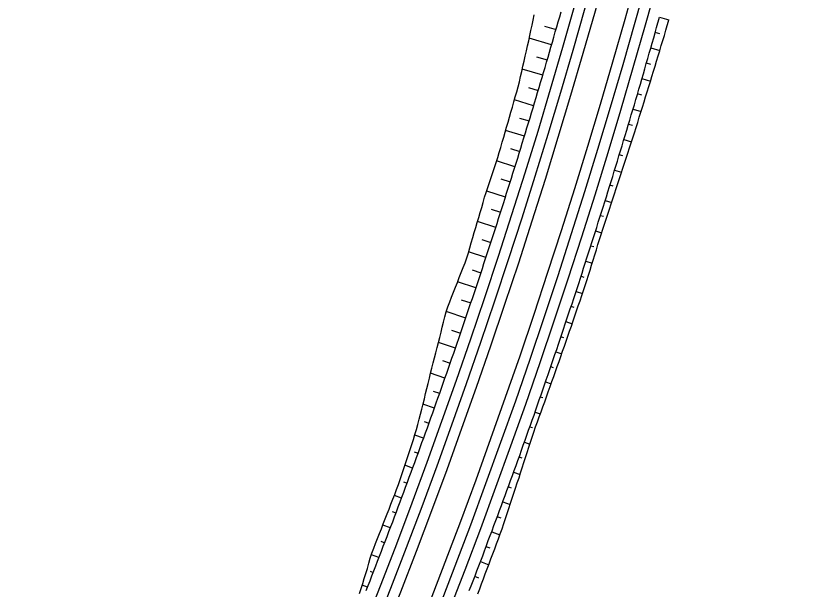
# Model space of a CAD drawing. Extents: x 6503541 to 6503743, y 5888004 to 5888145.
# Drawn here: x 6503586.566 to 6503588.34, y 5888036.292 to 5888037.589 of the extents above; entities that cross this region are included whole.
import ezdxf

# ---------------------------------------------------------------- set-up
doc = ezdxf.new("R2010")
doc.units = 0
doc.layers.add('12', color=7, linetype='Continuous')

msp = doc.modelspace()

# ---------------------------------------------------------------- linework, layer by layer
at = {"layer": '12'}
for p, q in [((6503588.0215, 5888037.5852), (6503588.0429, 5888037.5792)), ((6503587.7613, 5888037.5654), (6503587.7878, 5888037.5578)), ((6503588.0222, 5888037.5476), (6503588.0118, 5888037.5505)), ((6503587.7778, 5888037.5232), (6503587.7272, 5888037.5379)), ((6503588.0019, 5888037.5159), (6503588.0222, 5888037.5101)), ((6503587.7436, 5888037.4957), (6503587.7677, 5888037.4887)), ((6503588.0019, 5888037.4785), (6503587.992, 5888037.4813)), ((6503587.7576, 5888037.4541), (6503587.7115, 5888037.4677)), ((6503587.982, 5888037.4467), (6503588.0012, 5888037.4411)), ((6503587.7253, 5888037.4262), (6503587.7474, 5888037.4196)), ((6503587.9813, 5888037.4094), (6503587.9719, 5888037.4122)), ((6503587.7371, 5888037.3851), (6503587.6936, 5888037.3982)), ((6503587.9617, 5888037.3776), (6503587.98, 5888037.3722)), ((6503587.7052, 5888037.3572), (6503587.7267, 5888037.3507)), ((6503587.9605, 5888037.3404), (6503587.9515, 5888037.3431)), ((6503587.7162, 5888037.3162), (6503587.6738, 5888037.3292)), ((6503587.9411, 5888037.3087), (6503587.9584, 5888037.3034)), ((6503587.6847, 5888037.2883), (6503587.7056, 5888037.2818)), ((6503587.9389, 5888037.2717), (6503587.9307, 5888037.2742)), ((6503587.6949, 5888037.2474), (6503587.6534, 5888037.2604)), ((6503587.9202, 5888037.2398), (6503587.936, 5888037.2349)), ((6503587.6632, 5888037.2197), (6503587.6842, 5888037.2131)), ((6503587.9172, 5888037.203), (6503587.9095, 5888037.2054)), ((6503587.6733, 5888037.1787), (6503587.6309, 5888037.1922)), ((6503587.8989, 5888037.171), (6503587.9136, 5888037.1664)), ((6503587.6414, 5888037.1512), (6503587.6624, 5888037.1444)), ((6503587.6514, 5888037.1102), (6503587.6103, 5888037.1234)), ((6503587.8951, 5888037.1344), (6503587.8881, 5888037.1366)), ((6503587.8772, 5888037.1023), (6503587.8908, 5888037.098)), ((6503587.6203, 5888037.0824), (6503587.6403, 5888037.0759)), ((6503587.6291, 5888037.0417), (6503587.59, 5888037.0545)), ((6503587.8732, 5888037.0658), (6503587.8663, 5888037.068)), ((6503587.8552, 5888037.0338), (6503587.8696, 5888037.0291)), ((6503587.5981, 5888037.014), (6503587.6179, 5888037.0075)), ((6503587.8514, 5888036.9971), (6503587.8441, 5888036.9995)), ((6503587.6065, 5888036.9733), (6503587.5651, 5888036.9871)), ((6503587.8329, 5888036.9653), (6503587.8473, 5888036.9606)), ((6503587.5736, 5888036.9464), (6503587.5951, 5888036.9392)), ((6503587.8287, 5888036.9288), (6503587.8216, 5888036.9311)), ((6503587.5835, 5888036.9051), (6503587.5394, 5888036.9201)), ((6503587.8102, 5888036.897), (6503587.8242, 5888036.8923)), ((6503587.5513, 5888036.8781), (6503587.5719, 5888036.871)), ((6503587.8056, 5888036.8605), (6503587.7988, 5888036.8628)), ((6503587.5602, 5888036.837), (6503587.522, 5888036.8502)), ((6503587.7872, 5888036.8287), (6503587.8005, 5888036.8242)), ((6503587.5308, 5888036.8091), (6503587.5484, 5888036.803)), ((6503587.7821, 5888036.7925), (6503587.7756, 5888036.7947)), ((6503587.5366, 5888036.769), (6503587.5043, 5888036.7803)), ((6503587.7639, 5888036.7606), (6503587.7765, 5888036.7563)), ((6503587.5101, 5888036.7401), (6503587.5246, 5888036.735)), ((6503587.7582, 5888036.7245), (6503587.7521, 5888036.7266)), ((6503587.5126, 5888036.7011), (6503587.4869, 5888036.7102)), ((6503587.7402, 5888036.6926), (6503587.7522, 5888036.6884)), ((6503587.4893, 5888036.6712), (6503587.5005, 5888036.6672)), ((6503587.7342, 5888036.6566), (6503587.7283, 5888036.6587)), ((6503587.4882, 5888036.6333), (6503587.4684, 5888036.6405)), ((6503587.7162, 5888036.6248), (6503587.7287, 5888036.6203)), ((6503587.4667, 5888036.6029), (6503587.4759, 5888036.5995)), ((6503587.7109, 5888036.5884), (6503587.7041, 5888036.5909)), ((6503587.4636, 5888036.5657), (6503587.446, 5888036.5722)), ((6503587.6919, 5888036.557), (6503587.7065, 5888036.5517)), ((6503587.4428, 5888036.535), (6503587.4511, 5888036.5319)), ((6503587.6874, 5888036.5203), (6503587.6796, 5888036.5232)), ((6503587.4385, 5888036.4982), (6503587.4223, 5888036.5042)), ((6503587.6672, 5888036.4894), (6503587.684, 5888036.4832)), ((6503587.4176, 5888036.4676), (6503587.4259, 5888036.4645)), ((6503587.6636, 5888036.4523), (6503587.6547, 5888036.4556)), ((6503587.4132, 5888036.4308), (6503587.3962, 5888036.4372)), ((6503587.6422, 5888036.4219), (6503587.6607, 5888036.4149)), ((6503587.3917, 5888036.4004), (6503587.4004, 5888036.3971)), ((6503587.6388, 5888036.3846), (6503587.6295, 5888036.3881)), ((6503587.3875, 5888036.3635), (6503587.3703, 5888036.3701)), ((6503587.6168, 5888036.3545), (6503587.6355, 5888036.3474)), ((6503587.3673, 5888036.3327), (6503587.3745, 5888036.3299)), ((6503587.6134, 5888036.3172), (6503587.604, 5888036.3208)), ((6503587.3615, 5888036.2964), (6503587.3498, 5888036.301))]:
    msp.add_line(p, q, dxfattribs=at)
for points in [[(6503587.3436, 5888036.2822), (6503587.3475, 5888036.2934), (6503587.3509, 5888036.3049), (6503587.3543, 5888036.3163), (6503587.3578, 5888036.3278), (6503587.3612, 5888036.3392), (6503587.3646, 5888036.3506), (6503587.3679, 5888036.3621), (6503587.3713, 5888036.3735), (6503587.3756, 5888036.3846), (6503587.3799, 5888036.3957), (6503587.3843, 5888036.4068), (6503587.3886, 5888036.4178), (6503587.393, 5888036.4289), (6503587.3973, 5888036.44), (6503587.4016, 5888036.4511), (6503587.4059, 5888036.4622), (6503587.4103, 5888036.4733), (6503587.4146, 5888036.4843), (6503587.4189, 5888036.4954), (6503587.4232, 5888036.5065), (6503587.4274, 5888036.5176), (6503587.4313, 5888036.5289), (6503587.4352, 5888036.5401), (6503587.439, 5888036.5514), (6503587.4428, 5888036.5627), (6503587.4466, 5888036.574), (6503587.4504, 5888036.5852), (6503587.4542, 5888036.5965), (6503587.4579, 5888036.6078), (6503587.4617, 5888036.6191), (6503587.4653, 5888036.6304), (6503587.4688, 5888036.6418), (6503587.4724, 5888036.6532), (6503587.4755, 5888036.6647), (6503587.4784, 5888036.6762), (6503587.4813, 5888036.6878), (6503587.4842, 5888036.6994), (6503587.4871, 5888036.711), (6503587.49, 5888036.7226), (6503587.4928, 5888036.7342), (6503587.4957, 5888036.7458), (6503587.4985, 5888036.7574), (6503587.5014, 5888036.769), (6503587.5043, 5888036.7806), (6503587.5073, 5888036.7921), (6503587.5102, 5888036.8037), (6503587.5132, 5888036.8152), (6503587.5161, 5888036.8268), (6503587.519, 5888036.8383), (6503587.5219, 5888036.8499), (6503587.5248, 5888036.8615), (6503587.5277, 5888036.873), (6503587.5306, 5888036.8846), (6503587.5334, 5888036.8962), (6503587.5363, 5888036.9077), (6503587.5392, 5888036.9193), (6503587.5434, 5888036.9304), (6503587.5475, 5888036.9415), (6503587.5517, 5888036.9526), (6503587.5559, 5888036.9638), (6503587.5603, 5888036.9748), (6503587.5647, 5888036.9859), (6503587.569, 5888036.9969), (6503587.5734, 5888037.008), (6503587.5777, 5888037.0191), (6503587.582, 5888037.0302), (6503587.5861, 5888037.0413), (6503587.5895, 5888037.0527), (6503587.5928, 5888037.0641), (6503587.5962, 5888037.0755), (6503587.5996, 5888037.0869), (6503587.603, 5888037.0983), (6503587.6063, 5888037.1097), (6503587.6097, 5888037.1211), (6503587.613, 5888037.1325), (6503587.6163, 5888037.1439), (6503587.6196, 5888037.1553), (6503587.6229, 5888037.1667), (6503587.6262, 5888037.1781), (6503587.6299, 5888037.1894), (6503587.6337, 5888037.2006), (6503587.6374, 5888037.2119), (6503587.6411, 5888037.2232), (6503587.6449, 5888037.2345), (6503587.6486, 5888037.2457), (6503587.6523, 5888037.257), (6503587.656, 5888037.2683), (6503587.6594, 5888037.2797), (6503587.6627, 5888037.2911), (6503587.6661, 5888037.3025), (6503587.6694, 5888037.3139), (6503587.6727, 5888037.3253), (6503587.676, 5888037.3367), (6503587.6793, 5888037.3481), (6503587.6825, 5888037.3595), (6503587.6858, 5888037.3709), (6503587.6891, 5888037.3823), (6503587.6923, 5888037.3938), (6503587.6955, 5888037.4052), (6503587.6988, 5888037.4166), (6503587.702, 5888037.428), (6503587.705, 5888037.4395), (6503587.7077, 5888037.4511), (6503587.7103, 5888037.4627), (6503587.713, 5888037.4743), (6503587.7156, 5888037.4859), (6503587.7182, 5888037.4975), (6503587.7208, 5888037.5091), (6503587.7234, 5888037.5207), (6503587.7259, 5888037.5323), (6503587.7285, 5888037.5439), (6503587.7311, 5888037.5556), (6503587.7336, 5888037.5672), (6503587.7361, 5888037.5788), (6503587.7386, 5888037.5904)], [(6503587.3586, 5888036.2891), (6503587.3629, 5888036.3002), (6503587.3673, 5888036.3113), (6503587.3716, 5888036.3224), (6503587.3759, 5888036.3335), (6503587.3802, 5888036.3446), (6503587.3845, 5888036.3557), (6503587.3888, 5888036.3668), (6503587.393, 5888036.3779), (6503587.3973, 5888036.3891), (6503587.4016, 5888036.4002), (6503587.4058, 5888036.4113), (6503587.41, 5888036.4224), (6503587.4143, 5888036.4336), (6503587.4185, 5888036.4447), (6503587.4227, 5888036.4559), (6503587.4269, 5888036.467), (6503587.4311, 5888036.4781), (6503587.4352, 5888036.4893), (6503587.4394, 5888036.5005), (6503587.4436, 5888036.5116), (6503587.4477, 5888036.5228), (6503587.4519, 5888036.5339), (6503587.456, 5888036.5451), (6503587.4601, 5888036.5563), (6503587.4642, 5888036.5675), (6503587.4683, 5888036.5786), (6503587.4724, 5888036.5898), (6503587.4765, 5888036.601), (6503587.4806, 5888036.6122), (6503587.4847, 5888036.6234), (6503587.4887, 5888036.6346), (6503587.4928, 5888036.6458), (6503587.4968, 5888036.657), (6503587.5008, 5888036.6682), (6503587.5049, 5888036.6794), (6503587.5089, 5888036.6906), (6503587.5129, 5888036.7018), (6503587.5169, 5888036.7131), (6503587.5208, 5888036.7243), (6503587.5248, 5888036.7355), (6503587.5288, 5888036.7467), (6503587.5327, 5888036.758), (6503587.5367, 5888036.7692), (6503587.5406, 5888036.7805), (6503587.5445, 5888036.7917), (6503587.5485, 5888036.803), (6503587.5524, 5888036.8142), (6503587.5563, 5888036.8255), (6503587.5602, 5888036.8367), (6503587.564, 5888036.848), (6503587.5679, 5888036.8592), (6503587.5718, 5888036.8705), (6503587.5756, 5888036.8818), (6503587.5795, 5888036.893), (6503587.5833, 5888036.9043), (6503587.5871, 5888036.9156), (6503587.5909, 5888036.9269), (6503587.5947, 5888036.9382), (6503587.5985, 5888036.9495), (6503587.6023, 5888036.9607), (6503587.6061, 5888036.972), (6503587.6099, 5888036.9833), (6503587.6136, 5888036.9946), (6503587.6174, 5888037.0059), (6503587.6211, 5888037.0173), (6503587.6248, 5888037.0286), (6503587.6285, 5888037.0399), (6503587.6323, 5888037.0512), (6503587.636, 5888037.0625), (6503587.6396, 5888037.0738), (6503587.6433, 5888037.0852), (6503587.647, 5888037.0965), (6503587.6507, 5888037.1078), (6503587.6543, 5888037.1192), (6503587.658, 5888037.1305), (6503587.6616, 5888037.1418), (6503587.6652, 5888037.1532), (6503587.6688, 5888037.1645), (6503587.6724, 5888037.1759), (6503587.676, 5888037.1872), (6503587.6796, 5888037.1986), (6503587.6832, 5888037.2099), (6503587.6868, 5888037.2213), (6503587.6903, 5888037.2327), (6503587.6939, 5888037.244), (6503587.6974, 5888037.2554), (6503587.701, 5888037.2668), (6503587.7045, 5888037.2782), (6503587.708, 5888037.2895), (6503587.7115, 5888037.3009), (6503587.715, 5888037.3123), (6503587.7185, 5888037.3237), (6503587.7219, 5888037.3351), (6503587.7254, 5888037.3465), (6503587.7289, 5888037.3579), (6503587.7323, 5888037.3693), (6503587.7357, 5888037.3807), (6503587.7392, 5888037.3921), (6503587.7426, 5888037.4035), (6503587.746, 5888037.4149), (6503587.7494, 5888037.4263), (6503587.7528, 5888037.4377), (6503587.7562, 5888037.4492), (6503587.7595, 5888037.4606), (6503587.7629, 5888037.472), (6503587.7662, 5888037.4834), (6503587.7696, 5888037.4949), (6503587.7729, 5888037.5063), (6503587.7762, 5888037.5177), (6503587.7795, 5888037.5292), (6503587.7828, 5888037.5406), (6503587.7861, 5888037.5521), (6503587.7894, 5888037.5635), (6503587.7927, 5888037.575), (6503587.796, 5888037.5864), (6503587.7992, 5888037.5979)], [(6503587.5917, 5888036.2888), (6503587.596, 5888036.3), (6503587.6004, 5888036.3113), (6503587.6047, 5888036.3226), (6503587.609, 5888036.3339), (6503587.6133, 5888036.3452), (6503587.6176, 5888036.3565), (6503587.6219, 5888036.3678), (6503587.6261, 5888036.3791), (6503587.6304, 5888036.3905), (6503587.6346, 5888036.4018), (6503587.6389, 5888036.4131), (6503587.6431, 5888036.4244), (6503587.6473, 5888036.4358), (6503587.6516, 5888036.4471), (6503587.6558, 5888036.4584), (6503587.66, 5888036.4698), (6503587.6641, 5888036.4811), (6503587.6683, 5888036.4925), (6503587.6725, 5888036.5038), (6503587.6766, 5888036.5152), (6503587.6808, 5888036.5265), (6503587.6849, 5888036.5379), (6503587.6891, 5888036.5492), (6503587.6932, 5888036.5606), (6503587.6973, 5888036.572), (6503587.7014, 5888036.5833), (6503587.7055, 5888036.5947), (6503587.7096, 5888036.6061), (6503587.7136, 5888036.6175), (6503587.7177, 5888036.6289), (6503587.7217, 5888036.6403), (6503587.7258, 5888036.6517), (6503587.7298, 5888036.6631), (6503587.7338, 5888036.6745), (6503587.7379, 5888036.6859), (6503587.7419, 5888036.6973), (6503587.7459, 5888036.7087), (6503587.7498, 5888036.7201), (6503587.7538, 5888036.7315), (6503587.7578, 5888036.7429), (6503587.7617, 5888036.7544), (6503587.7657, 5888036.7658), (6503587.7696, 5888036.7772), (6503587.7736, 5888036.7887), (6503587.7775, 5888036.8001), (6503587.7814, 5888036.8115), (6503587.7853, 5888036.823), (6503587.7892, 5888036.8344), (6503587.7931, 5888036.8459), (6503587.7969, 5888036.8573), (6503587.8008, 5888036.8688), (6503587.8047, 5888036.8803), (6503587.8085, 5888036.8917), (6503587.8123, 5888036.9032), (6503587.8162, 5888036.9147), (6503587.82, 5888036.9261), (6503587.8238, 5888036.9376), (6503587.8276, 5888036.9491), (6503587.8314, 5888036.9606), (6503587.8351, 5888036.972), (6503587.8389, 5888036.9835), (6503587.8427, 5888036.995), (6503587.8464, 5888037.0065), (6503587.8501, 5888037.018), (6503587.8539, 5888037.0295), (6503587.8576, 5888037.041), (6503587.8613, 5888037.0525), (6503587.865, 5888037.064), (6503587.8687, 5888037.0756), (6503587.8724, 5888037.0871), (6503587.876, 5888037.0986), (6503587.8797, 5888037.1101), (6503587.8833, 5888037.1216), (6503587.887, 5888037.1332), (6503587.8906, 5888037.1447), (6503587.8942, 5888037.1562), (6503587.8979, 5888037.1678), (6503587.9015, 5888037.1793), (6503587.9051, 5888037.1909), (6503587.9086, 5888037.2024), (6503587.9122, 5888037.214), (6503587.9158, 5888037.2255), (6503587.9193, 5888037.2371), (6503587.9229, 5888037.2486), (6503587.9264, 5888037.2602), (6503587.9299, 5888037.2718), (6503587.9335, 5888037.2833), (6503587.937, 5888037.2949), (6503587.9405, 5888037.3065), (6503587.944, 5888037.318), (6503587.9474, 5888037.3296), (6503587.9509, 5888037.3412), (6503587.9544, 5888037.3528), (6503587.9578, 5888037.3644), (6503587.9613, 5888037.376), (6503587.9647, 5888037.3876), (6503587.9681, 5888037.3992), (6503587.9715, 5888037.4108), (6503587.9749, 5888037.4224), (6503587.9783, 5888037.434), (6503587.9817, 5888037.4456), (6503587.9851, 5888037.4572), (6503587.9884, 5888037.4688), (6503587.9918, 5888037.4804), (6503587.9951, 5888037.492), (6503587.9984, 5888037.5037), (6503588.0018, 5888037.5153), (6503588.0051, 5888037.5269), (6503588.0084, 5888037.5385), (6503588.0117, 5888037.5502), (6503588.015, 5888037.5618), (6503588.0215, 5888037.5852)], [(6503587.611, 5888036.2813), (6503587.6152, 5888036.2927), (6503587.6193, 5888036.3041), (6503587.6234, 5888036.3155), (6503587.6277, 5888036.3268), (6503587.632, 5888036.3381), (6503587.6363, 5888036.3494), (6503587.6406, 5888036.3608), (6503587.6448, 5888036.3721), (6503587.649, 5888036.3834), (6503587.6533, 5888036.3948), (6503587.6575, 5888036.4061), (6503587.6617, 5888036.4175), (6503587.6657, 5888036.4289), (6503587.6696, 5888036.4404), (6503587.6735, 5888036.4519), (6503587.6773, 5888036.4633), (6503587.6812, 5888036.4748), (6503587.685, 5888036.4863), (6503587.6888, 5888036.4978), (6503587.6926, 5888036.5093), (6503587.6964, 5888036.5208), (6503587.7002, 5888036.5323), (6503587.704, 5888036.5438), (6503587.7077, 5888036.5553), (6503587.7115, 5888036.5668), (6503587.7152, 5888036.5784), (6503587.7189, 5888036.5899), (6503587.7227, 5888036.6014), (6503587.7264, 5888036.6129), (6503587.73, 5888036.6245), (6503587.7339, 5888036.636), (6503587.7378, 5888036.6474), (6503587.7416, 5888036.6589), (6503587.7456, 5888036.6703), (6503587.7497, 5888036.6817), (6503587.7538, 5888036.6931), (6503587.7579, 5888036.7045), (6503587.762, 5888036.7159), (6503587.7661, 5888036.7272), (6503587.7702, 5888036.7386), (6503587.7743, 5888036.75), (6503587.7783, 5888036.7614), (6503587.7824, 5888036.7728), (6503587.7864, 5888036.7842), (6503587.7905, 5888036.7957), (6503587.7945, 5888036.8071), (6503587.7985, 5888036.8185), (6503587.8025, 5888036.8299), (6503587.8065, 5888036.8413), (6503587.8105, 5888036.8528), (6503587.8145, 5888036.8642), (6503587.8185, 5888036.8756), (6503587.8224, 5888036.8871), (6503587.8263, 5888036.8985), (6503587.8302, 5888036.91), (6503587.8341, 5888036.9214), (6503587.838, 5888036.9329), (6503587.8419, 5888036.9444), (6503587.8457, 5888036.9558), (6503587.8496, 5888036.9673), (6503587.8535, 5888036.9788), (6503587.8573, 5888036.9902), (6503587.861, 5888037.0018), (6503587.8647, 5888037.0133), (6503587.8682, 5888037.0249), (6503587.8718, 5888037.0364), (6503587.8754, 5888037.048), (6503587.879, 5888037.0596), (6503587.8825, 5888037.0711), (6503587.8861, 5888037.0827), (6503587.8896, 5888037.0943), (6503587.8934, 5888037.1058), (6503587.8972, 5888037.1173), (6503587.9011, 5888037.1287), (6503587.9049, 5888037.1402), (6503587.9087, 5888037.1517), (6503587.9125, 5888037.1632), (6503587.9163, 5888037.1747), (6503587.9201, 5888037.1862), (6503587.9239, 5888037.1977), (6503587.9276, 5888037.2092), (6503587.9314, 5888037.2207), (6503587.9351, 5888037.2322), (6503587.9389, 5888037.2437), (6503587.9426, 5888037.2553), (6503587.9463, 5888037.2668), (6503587.9501, 5888037.2783), (6503587.9539, 5888037.2898), (6503587.9577, 5888037.3013), (6503587.9615, 5888037.3128), (6503587.9653, 5888037.3243), (6503587.9689, 5888037.3358), (6503587.9724, 5888037.3474), (6503587.9759, 5888037.359), (6503587.9795, 5888037.3706), (6503587.983, 5888037.3822), (6503587.9866, 5888037.3937), (6503587.9902, 5888037.4053), (6503587.9938, 5888037.4168), (6503587.9973, 5888037.4284), (6503588.0009, 5888037.44), (6503588.0044, 5888037.4516), (6503588.008, 5888037.4632), (6503588.0115, 5888037.4747), (6503588.015, 5888037.4863), (6503588.0185, 5888037.4979), (6503588.022, 5888037.5095), (6503588.0255, 5888037.5211), (6503588.029, 5888037.5327), (6503588.0325, 5888037.5443), (6503588.0359, 5888037.5559), (6503588.0429, 5888037.5792)]]:
    msp.add_lwpolyline(points, dxfattribs=at)
for radius in [14.3172, 14.3412, 14.3652, 14.4348, 14.4588, 14.4828]:
    msp.add_arc((6503574.0504, 5888041.4979), radius, 300.16913, 350.62857, dxfattribs=at)

doc.saveas('drawing.dxf')
